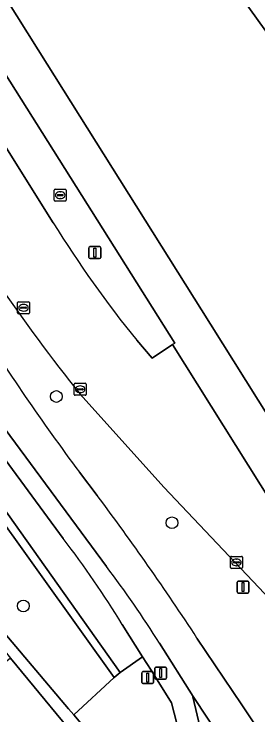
# Model space of a CAD drawing. Extents: x 159352 to 160617, y 385888 to 387323.
# Drawn here: x 160405.4 to 160425.8, y 386715.2 to 386773.7 of the extents above; entities that cross this region are included whole.
import ezdxf

# ---------------------------------------------------------------- set-up
doc = ezdxf.new("R2010")
doc.units = 0
for name, color, linetype in [('IMGEO_Berm_groen', 7, 'Continuous'), ('IMGEO_Boom', 7, 'Continuous'), ('IMGEO_Fietspad_gesloten', 7, 'Continuous'), ('IMGEO_Groenvoorziening', 7, 'Continuous'), ('IMGEO_Haag', 7, 'Continuous'), ('IMGEO_Kolk', 7, 'Continuous'), ('IMGEO_Lichtmast', 7, 'Continuous'), ('IMGEO_OVBaan_gesloten', 7, 'Continuous'), ('IMGEO_Rijbaan_lokaal_open', 7, 'Continuous'), ('IMGEO_Rijbaan_regionaal_gesloten', 7, 'Continuous'), ('IMGEO_Rioolput', 7, 'Continuous'), ('IMGEO_Voetpad_open', 7, 'Continuous')]:
    doc.layers.add(name, color=color, linetype=linetype)

msp = doc.modelspace()

# ---------------------------------------------------------------- linework, layer by layer
at = {"layer": 'IMGEO_Berm_groen'}
for points in [[(160373.314, 386825.296), (160388.475, 386801.004), (160407.471, 386770.714), (160421.847, 386747.807), (160467.213, 386675.403), (160505.396, 386614.482), (160536.623, 386564.712), (160560.344, 386526.923)], [(160385.659, 386798.908), (160383.064, 386797.229), (160401.823, 386767.285), (160408.719, 386756.279)], [(160415.682, 386746.478), (160416.979, 386744.991), (160418.678, 386746.108), (160418.85, 386746.221), (160404.614, 386768.865), (160385.659, 386798.908)], [(160434.076, 386761.666), (160413.342, 386790.537)], [(160426.846, 386724.801), (160417.951, 386734.221), (160410.963, 386741.962)], [(160410.896, 386735.471), (160412.39, 386733.502)], [(160420.708, 386721.612), (160424.445, 386716.023), (160428.475, 386709.998), (160435.309, 386699.176), (160446.206, 386681.921), (160448.283, 386678.631), (160458.083, 386663.01), (160467.355, 386648.229), (160472.115, 386640.642), (160477.808, 386631.524), (160488.745, 386614.006), (160499.488, 386596.8), (160508.016, 386583.091), (160518.163, 386566.967), (160554.152, 386509.544)], [(160427.39, 386706.135), (160420.391, 386716.727), (160420.351, 386716.693), (160421.201, 386713.155), (160466.471, 386640.614)]]:
    msp.add_lwpolyline(points, dxfattribs=at)
for centre, radius, start, end in [((160488.825, 386805.816), 94.186, 211.73209, 219.05076), ((160535.105, 386841.008), 158.812, 214.42381, 218.5845), ((160552.458, 386841.485), 176.858, 211.7952, 216.82898), ((160234.825, 386600.427), 221.897, 33.10211, 36.84958)]:
    msp.add_arc(centre, radius, start, end, dxfattribs=at)
at = {"layer": 'IMGEO_Boom'}
for centre in [(160408.976, 386741.78), (160418.623, 386731.235), (160406.222, 386724.291)]:
    msp.add_circle(centre, 0.489, dxfattribs=at)
at = {"layer": 'IMGEO_Fietspad_gesloten'}
for points in [[(160404.7, 386739.057), (160413.153, 386727.589)], [(160412.39, 386733.502), (160410.896, 386735.471)], [(160417.582, 386721.174), (160420.391, 386716.727), (160427.39, 386706.135), (160445.703, 386677.016), (160466.542, 386643.684), (160466.961, 386642.997), (160466.983, 386642.961), (160470.424, 386637.489), (160470.596, 386637.215), (160505.208, 386581.84), (160507.03, 386578.936), (160513.572, 386568.513), (160515.271, 386565.845), (160551.161, 386508.57)], [(160448.283, 386678.631), (160446.206, 386681.921), (160435.309, 386699.176), (160428.475, 386709.998), (160424.445, 386716.023), (160420.708, 386721.612)]]:
    msp.add_lwpolyline(points, dxfattribs=at)
for centre, radius, start, end in [((160552.458, 386841.485), 176.858, 211.7952, 216.82898), ((160234.825, 386600.427), 221.897, 33.10211, 36.84958), ((160340.746, 386672.862), 90.763, 32.16045, 37.08296)]:
    msp.add_arc(centre, radius, start, end, dxfattribs=at)
at = {"layer": 'IMGEO_Groenvoorziening'}
for points in [[(160409.552, 386729.909), (160403.668, 386737.896), (160402.504, 386739.58), (160402.435, 386739.681), (160368.786, 386793.014), (160361.377, 386804.757), (160359.256, 386803.414), (160354.9, 386810.294), (160356.987, 386811.602), (160355.563, 386813.929)], [(160334.065, 386805.458), (160337.988, 386800.85), (160381.003, 386750), (160410.002, 386715.694), (160410.421, 386715.197), (160413.788, 386718.321), (160411.063, 386722.127), (160399.383, 386738.444), (160382.765, 386764.339), (160364.567, 386793.394)], [(160364.567, 386793.394), (160365.178, 386793.738), (160400.262, 386738.521), (160414.3, 386718.722), (160416.176, 386720.046), (160414.476, 386722.74)], [(160418.596, 386716.211), (160417.111, 386718.564), (160416.881, 386718.929), (160416.176, 386720.046), (160414.3, 386718.722), (160413.788, 386718.321), (160410.421, 386715.197), (160412.588, 386712.632), (160419.076, 386704.501)], [(160422.334, 386701.632), (160418.596, 386716.211)]]:
    msp.add_lwpolyline(points, dxfattribs=at)
msp.add_lwpolyline([(160364.567, 386793.394), (160382.765, 386764.339), (160399.383, 386738.444), (160411.063, 386722.127), (160413.788, 386718.321), (160414.3, 386718.722), (160400.262, 386738.521), (160365.178, 386793.738)], close=True, dxfattribs=at)
msp.add_arc((160344.428, 386679.903), 82.108, 31.44717, 37.51898, dxfattribs=at)
at = {"layer": 'IMGEO_Haag'}
msp.add_lwpolyline([(160364.567, 386793.394), (160382.765, 386764.339), (160399.383, 386738.444), (160411.063, 386722.127), (160413.788, 386718.321), (160414.3, 386718.722), (160400.262, 386738.521), (160365.178, 386793.738)], close=True, dxfattribs=at)
at = {"layer": 'IMGEO_Kolk'}
for p, q in [((160408.798, 386758.163), (160408.798, 386759.015)), ((160408.873, 386759.089), (160409.725, 386759.089)), ((160409.057, 386758.583), (160409.057, 386758.595)), ((160409.495, 386758.546), (160409.097, 386758.546)), ((160409.1, 386758.632), (160409.498, 386758.632)), ((160409.286, 386758.869), (160409.311, 386758.869)), ((160409.541, 386758.595), (160409.541, 386758.583)), ((160409.799, 386759.015), (160409.799, 386758.163)), ((160409.725, 386758.089), (160408.873, 386758.089)), ((160409.309, 386758.309), (160409.284, 386758.309)), ((160410.462, 386741.954), (160410.462, 386742.806)), ((160410.537, 386742.88), (160411.389, 386742.88)), ((160411.463, 386742.806), (160411.463, 386741.954)), ((160410.721, 386742.374), (160410.721, 386742.386)), ((160411.159, 386742.337), (160410.761, 386742.337)), ((160410.764, 386742.423), (160411.162, 386742.423)), ((160410.95, 386742.66), (160410.975, 386742.66)), ((160411.205, 386742.386), (160411.205, 386742.374)), ((160411.389, 386741.88), (160410.537, 386741.88)), ((160410.973, 386742.1), (160410.948, 386742.1)), ((160423.5, 386727.502), (160423.5, 386728.354)), ((160423.575, 386728.428), (160424.427, 386728.428)), ((160423.988, 386728.208), (160424.013, 386728.208)), ((160424.501, 386728.354), (160424.501, 386727.502)), ((160423.759, 386727.922), (160423.759, 386727.934)), ((160424.197, 386727.885), (160423.799, 386727.885)), ((160423.802, 386727.971), (160424.2, 386727.971)), ((160424.011, 386727.648), (160423.986, 386727.648)), ((160424.243, 386727.934), (160424.243, 386727.922)), ((160424.427, 386727.428), (160423.575, 386727.428))]:
    msp.add_line(p, q, dxfattribs=at)
for points in [[(160408.798, 386758.163), (160408.798, 386759.015)], [(160408.873, 386759.089), (160409.725, 386759.089)], [(160409.799, 386759.015), (160409.799, 386758.163)], [(160409.725, 386758.089), (160408.873, 386758.089)], [(160410.462, 386741.954), (160410.462, 386742.806)], [(160410.537, 386742.88), (160411.389, 386742.88)], [(160411.463, 386742.806), (160411.463, 386741.954)], [(160411.389, 386741.88), (160410.537, 386741.88)], [(160423.5, 386727.502), (160423.5, 386728.354)], [(160423.575, 386728.428), (160424.427, 386728.428)], [(160424.501, 386728.354), (160424.501, 386727.502)], [(160424.427, 386727.428), (160423.575, 386727.428)]]:
    msp.add_lwpolyline(points, dxfattribs=at)
for centre, radius, start, end in [((160408.875, 386759.013), 0.0765, 91.55205, 178.44795), ((160408.875, 386759.013), 0.0765, 91.55205, 178.44795), ((160409.097, 386758.592), 0.0403, 85.87752, 175.75265), ((160409.094, 386758.582), 0.0366, 178.93798, 274.71019), ((160409.498, 386758.589), 0.043, 264.86636, 352.45326), ((160409.502, 386758.594), 0.0386, 1.73085, 96.63898), ((160409.723, 386759.013), 0.0765, 1.55205, 88.44795), ((160409.723, 386759.013), 0.0765, 1.55205, 88.44795), ((160408.875, 386758.165), 0.0765, 181.55205, 268.44795), ((160408.875, 386758.165), 0.0765, 181.55205, 268.44795), ((160409.723, 386758.165), 0.0765, 271.55205, 358.44795), ((160409.723, 386758.165), 0.0765, 271.55205, 358.44795), ((160410.539, 386742.804), 0.0765, 91.55205, 178.44795), ((160410.539, 386742.804), 0.0765, 91.55205, 178.44795), ((160411.387, 386742.804), 0.0765, 1.55205, 88.44795), ((160411.387, 386742.804), 0.0765, 1.55205, 88.44795), ((160410.761, 386742.383), 0.0403, 85.87752, 175.75265), ((160410.758, 386742.373), 0.0366, 178.93798, 274.71019), ((160411.162, 386742.38), 0.043, 264.86636, 352.45326), ((160411.166, 386742.385), 0.0386, 1.73085, 96.63898), ((160410.539, 386741.956), 0.0765, 181.55205, 268.44795), ((160410.539, 386741.956), 0.0765, 181.55205, 268.44795), ((160411.387, 386741.956), 0.0765, 271.55205, 358.44795), ((160411.387, 386741.956), 0.0765, 271.55205, 358.44795), ((160423.577, 386728.352), 0.0765, 91.55205, 178.44795), ((160423.577, 386728.352), 0.0765, 91.55205, 178.44795), ((160424.425, 386728.352), 0.0765, 1.55205, 88.44795), ((160424.425, 386728.352), 0.0765, 1.55205, 88.44795), ((160423.799, 386727.931), 0.0403, 85.87752, 175.75265), ((160423.796, 386727.921), 0.0366, 178.93798, 274.71019), ((160424.2, 386727.928), 0.043, 264.86636, 352.45326), ((160424.204, 386727.933), 0.0386, 1.73085, 96.63898), ((160423.577, 386727.504), 0.0765, 181.55205, 268.44795), ((160423.577, 386727.504), 0.0765, 181.55205, 268.44795), ((160424.425, 386727.504), 0.0765, 271.55205, 358.44795), ((160424.425, 386727.504), 0.0765, 271.55205, 358.44795)]:
    msp.add_arc(centre, radius, start, end, dxfattribs=at)
for centre, major_axis, ratio, start_param, end_param in [((160409.285, 386758.589), (-0.387, 0.002), 0.722429, 4.712389, 7.853982), ((160409.31, 386758.589), (-0.39, 0.002), 0.717154, 1.570796, 4.712389), ((160410.949, 386742.38), (-0.387, 0.002), 0.722429, 4.712389, 7.853982), ((160410.974, 386742.38), (-0.39, 0.002), 0.717154, 1.570796, 4.712389), ((160423.987, 386727.928), (-0.387, 0.002), 0.722429, 4.712389, 7.853982), ((160424.012, 386727.928), (-0.39, 0.002), 0.717154, 1.570796, 4.712389)]:
    msp.add_ellipse(centre, major_axis=major_axis, ratio=ratio, start_param=start_param, end_param=end_param, dxfattribs=at)
at = {"layer": 'IMGEO_Lichtmast'}
for p, q in [((160411.695, 386753.39), (160411.695, 386754.19)), ((160411.695, 386754.19), (160411.695, 386753.39)), ((160411.795, 386754.29), (160412.585, 386754.29)), ((160412.585, 386754.29), (160411.795, 386754.29)), ((160412.685, 386754.19), (160412.685, 386753.39)), ((160412.685, 386753.39), (160412.685, 386754.19)), ((160412.585, 386753.29), (160411.795, 386753.29)), ((160411.795, 386753.29), (160412.585, 386753.29)), ((160424.156, 386726.366), (160424.946, 386726.366)), ((160424.946, 386726.366), (160424.156, 386726.366)), ((160424.056, 386725.466), (160424.056, 386726.266)), ((160424.056, 386726.266), (160424.056, 386725.466)), ((160425.046, 386726.266), (160425.046, 386725.466)), ((160425.046, 386725.466), (160425.046, 386726.266)), ((160424.946, 386725.366), (160424.156, 386725.366)), ((160424.156, 386725.366), (160424.946, 386725.366)), ((160416.2, 386718.804), (160416.99, 386718.804)), ((160416.99, 386718.804), (160416.2, 386718.804)), ((160417.183, 386718.282), (160417.183, 386719.082)), ((160417.183, 386719.082), (160417.183, 386718.282)), ((160417.283, 386719.182), (160418.073, 386719.182)), ((160418.073, 386719.182), (160417.283, 386719.182)), ((160418.173, 386719.082), (160418.173, 386718.282)), ((160418.173, 386718.282), (160418.173, 386719.082)), ((160416.1, 386717.904), (160416.1, 386718.704)), ((160416.1, 386718.704), (160416.1, 386717.904)), ((160417.09, 386718.704), (160417.09, 386717.904)), ((160417.09, 386717.904), (160417.09, 386718.704)), ((160418.073, 386718.182), (160417.283, 386718.182)), ((160417.283, 386718.182), (160418.073, 386718.182)), ((160416.99, 386717.804), (160416.2, 386717.804)), ((160416.2, 386717.804), (160416.99, 386717.804))]:
    msp.add_line(p, q, dxfattribs=at)
for points in [[(160412.115, 386754.165), (160412.265, 386754.165), (160412.265, 386753.415), (160412.115, 386753.415), (160412.115, 386754.165)], [(160424.476, 386726.241), (160424.626, 386726.241), (160424.626, 386725.491), (160424.476, 386725.491), (160424.476, 386726.241)], [(160417.603, 386719.057), (160417.753, 386719.057), (160417.753, 386718.307), (160417.603, 386718.307), (160417.603, 386719.057)], [(160416.52, 386718.679), (160416.67, 386718.679), (160416.67, 386717.929), (160416.52, 386717.929), (160416.52, 386718.679)]]:
    msp.add_lwpolyline(points, dxfattribs=at)
for centre, start, end in [((160411.795, 386754.19), 90, 180), ((160411.795, 386754.19), 90, 180), ((160412.585, 386754.19), 0, 90), ((160412.585, 386754.19), 360, 90), ((160411.795, 386753.39), 180, 270), ((160411.795, 386753.39), 180, 270), ((160412.585, 386753.39), 270, 0), ((160412.585, 386753.39), 270, 0), ((160424.156, 386726.266), 90, 180), ((160424.156, 386726.266), 90, 180), ((160424.946, 386726.266), 0, 90), ((160424.946, 386726.266), 360, 90), ((160424.156, 386725.466), 180, 270), ((160424.156, 386725.466), 180, 270), ((160424.946, 386725.466), 270, 0), ((160424.946, 386725.466), 270, 0), ((160416.2, 386718.704), 90, 180), ((160416.2, 386718.704), 90, 180), ((160416.99, 386718.704), 0, 90), ((160416.99, 386718.704), 360, 90), ((160417.283, 386719.082), 90, 180), ((160417.283, 386719.082), 90, 180), ((160418.073, 386719.082), 0, 90), ((160418.073, 386719.082), 360, 90), ((160417.283, 386718.282), 180, 270), ((160417.283, 386718.282), 180, 270), ((160418.073, 386718.282), 270, 0), ((160418.073, 386718.282), 270, 0), ((160416.2, 386717.904), 180, 270), ((160416.2, 386717.904), 180, 270), ((160416.99, 386717.904), 270, 0), ((160416.99, 386717.904), 270, 0)]:
    msp.add_arc(centre, 0.1, start, end, dxfattribs=at)
at = {"layer": 'IMGEO_OVBaan_gesloten'}
msp.add_lwpolyline([(160421.847, 386747.807), (160407.471, 386770.714), (160388.475, 386801.004), (160373.314, 386825.296), (160371.701, 386827.883), (160371.554, 386828.239), (160368.591, 386826.266), (160370.205, 386823.679), (160385.659, 386798.908), (160404.614, 386768.865), (160418.85, 386746.221), (160418.678, 386746.108), (160464.17, 386673.493), (160502.351, 386612.565), (160505.396, 386614.482), (160467.213, 386675.403)], close=True, dxfattribs=at)
msp.add_lwpolyline([(160413.342, 386790.537), (160434.076, 386761.666)], dxfattribs=at)
at = {"layer": 'IMGEO_Rijbaan_lokaal_open'}
msp.add_lwpolyline([(160424.954, 386694.408), (160420.553, 386700.768), (160418.739, 386703.389), (160411.841, 386711.793), (160405.156, 386719.94), (160399.866, 386715.626), (160410.25, 386703.402), (160412.636, 386700.148), (160414.216, 386698.04), (160416.169, 386695.392), (160422.504, 386685.407), (160434.527, 386666.14), (160436.298, 386663.32), (160440.016, 386657.4), (160442.48, 386653.478), (160448.421, 386657.103), (160438.514, 386672.774)], close=True, dxfattribs=at)
at = {"layer": 'IMGEO_Rijbaan_regionaal_gesloten'}
for points in [[(160408.719, 386756.279), (160401.823, 386767.285), (160383.064, 386797.229), (160368.056, 386821.2), (160367.57, 386821.979), (160365.945, 386824.586), (160359.512, 386820.466)], [(160557.597, 386524.567), (160533.575, 386562.77), (160502.351, 386612.565), (160464.17, 386673.493), (160418.678, 386746.108), (160416.979, 386744.991), (160415.682, 386746.478)], [(160410.963, 386741.962), (160417.951, 386734.221), (160426.846, 386724.801)]]:
    msp.add_lwpolyline(points, dxfattribs=at)
for centre, radius, start, end in [((160488.825, 386805.816), 94.186, 211.73209, 219.05076), ((160535.105, 386841.008), 158.812, 214.42381, 218.5845)]:
    msp.add_arc(centre, radius, start, end, dxfattribs=at)
at = {"layer": 'IMGEO_Rioolput'}
for p, q in [((160405.735, 386748.763), (160405.735, 386749.615)), ((160405.81, 386749.689), (160406.662, 386749.689)), ((160405.994, 386749.183), (160405.994, 386749.195)), ((160406.037, 386749.232), (160406.435, 386749.232)), ((160406.223, 386749.469), (160406.248, 386749.469)), ((160406.478, 386749.195), (160406.478, 386749.183)), ((160406.736, 386749.615), (160406.736, 386748.763)), ((160406.662, 386748.689), (160405.81, 386748.689)), ((160406.432, 386749.146), (160406.034, 386749.146)), ((160406.246, 386748.909), (160406.221, 386748.909))]:
    msp.add_line(p, q, dxfattribs=at)
for points in [[(160405.735, 386748.763), (160405.735, 386749.615)], [(160405.81, 386749.689), (160406.662, 386749.689)], [(160406.736, 386749.615), (160406.736, 386748.763)], [(160406.662, 386748.689), (160405.81, 386748.689)]]:
    msp.add_lwpolyline(points, dxfattribs=at)
for centre, radius, start, end in [((160405.812, 386749.613), 0.0765, 91.55205, 178.44795), ((160405.812, 386749.613), 0.0765, 91.55205, 178.44795), ((160406.034, 386749.192), 0.0403, 85.87752, 175.75265), ((160406.031, 386749.182), 0.0366, 178.93798, 274.71019), ((160406.435, 386749.189), 0.043, 264.86636, 352.45326), ((160406.439, 386749.194), 0.0386, 1.73085, 96.63898), ((160406.66, 386749.613), 0.0765, 1.55205, 88.44795), ((160406.66, 386749.613), 0.0765, 1.55205, 88.44795), ((160405.812, 386748.765), 0.0765, 181.55205, 268.44795), ((160405.812, 386748.765), 0.0765, 181.55205, 268.44795), ((160406.66, 386748.765), 0.0765, 271.55205, 358.44795), ((160406.66, 386748.765), 0.0765, 271.55205, 358.44795)]:
    msp.add_arc(centre, radius, start, end, dxfattribs=at)
for centre, major_axis, ratio, start_param, end_param in [((160406.222, 386749.189), (-0.387, 0.002), 0.722429, 4.712389, 7.853982), ((160406.247, 386749.189), (-0.39, 0.002), 0.717154, 1.570796, 4.712389)]:
    msp.add_ellipse(centre, major_axis=major_axis, ratio=ratio, start_param=start_param, end_param=end_param, dxfattribs=at)
at = {"layer": 'IMGEO_Voetpad_open'}
for points in [[(160355.563, 386813.929), (160356.987, 386811.602), (160354.9, 386810.294), (160359.256, 386803.414), (160361.377, 386804.757), (160368.786, 386793.014), (160402.435, 386739.681), (160402.504, 386739.58), (160403.668, 386737.896), (160409.552, 386729.909)], [(160419.076, 386704.501), (160412.588, 386712.632), (160410.421, 386715.197), (160410.002, 386715.694), (160381.003, 386750), (160337.988, 386800.85), (160334.065, 386805.458)], [(160333.192, 386805.133), (160338.781, 386798.531), (160352.46, 386782.316), (160354.31, 386780.124), (160367.479, 386764.524), (160379.767, 386750), (160402.11, 386723.59), (160403.288, 386722.217), (160405.156, 386719.94), (160411.841, 386711.793), (160418.739, 386703.389), (160420.553, 386700.768), (160421.392, 386701.315)], [(160413.153, 386727.589), (160404.7, 386739.057)], [(160414.476, 386722.74), (160416.176, 386720.046), (160416.881, 386718.929), (160417.111, 386718.564), (160418.596, 386716.211), (160422.334, 386701.632)], [(160425.29, 386698.852), (160424.277, 386700.434), (160423.427, 386703.885), (160421.201, 386713.155), (160420.351, 386716.693), (160420.391, 386716.727), (160417.582, 386721.174)]]:
    msp.add_lwpolyline(points, dxfattribs=at)
for centre, radius, start, end in [((160344.428, 386679.903), 82.108, 31.44717, 37.51898), ((160340.746, 386672.862), 90.763, 32.16045, 37.08296)]:
    msp.add_arc(centre, radius, start, end, dxfattribs=at)

doc.saveas('drawing.dxf')
